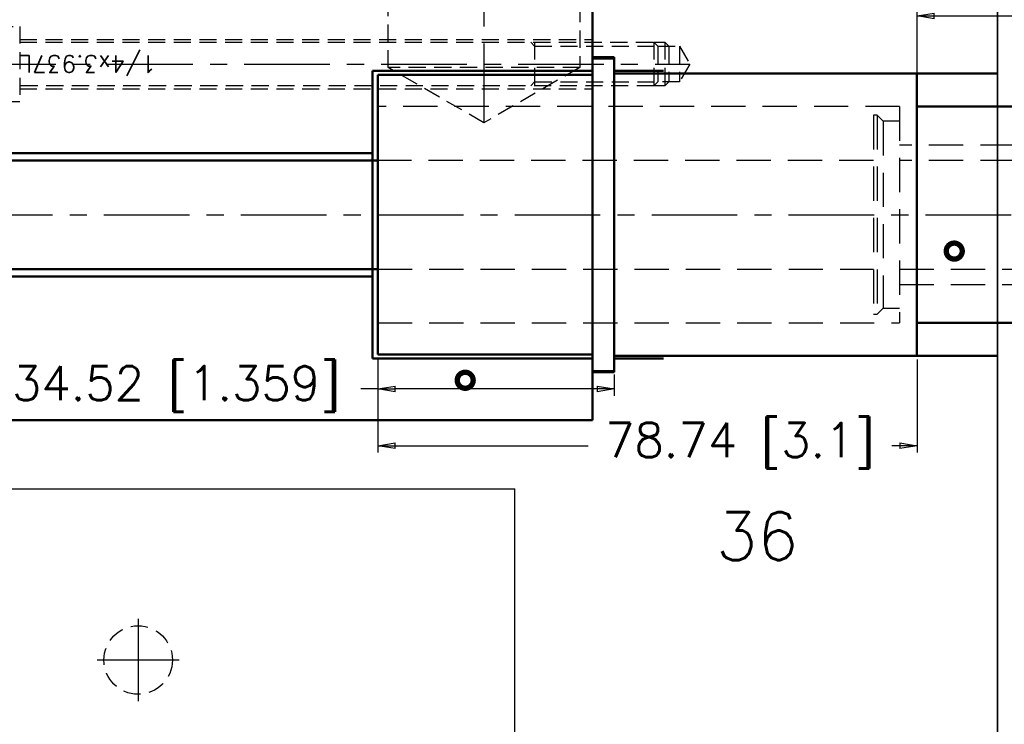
# Model space of a CAD drawing. Extents: x 2651 to 7771, y -1163 to 1075.
# Tile 485 of 490: x 6228 to 6372, y 753 to 856. Entities that reach past the tile are written whole.
import ezdxf
from ezdxf.enums import TextEntityAlignment as Align

# ---------------------------------------------------------------- set-up
doc = ezdxf.new("R2010")
doc.units = 0
doc.header["$LTSCALE"] = 10
for name, pattern in [('CENTER', [2, 1.25, -0.25, 0.25, -0.25]), ('DASHED', [0.75, 0.5, -0.25]), ('HIDDEN', [0.375, 0.25, -0.125])]:
    doc.linetypes.add(name, pattern=pattern)
doc.layers.get('0').update_dxf_attribs({"linetype": 'CONTINUOUS'})
doc.layers.get('Defpoints').update_dxf_attribs({"linetype": 'CONTINUOUS'})
doc.layers.add('AM_4', color=7, linetype='CONTINUOUS', lineweight=50)
doc.layers.add('AM_9', color=6, linetype='DASHED', lineweight=25)
for name, color, linetype in [('BOX', 4, 'CONTINUOUS'), ('CEN', 1, 'CENTER'), ('COOL', 150, 'HIDDEN'), ('DIM', 3, 'CONTINUOUS'), ('HIDDEN', 6, 'HIDDEN'), ('TEXT', 4, 'CONTINUOUS')]:
    doc.layers.add(name, color=color, linetype=linetype)
doc.styles.get("Standard").update_dxf_attribs({"font": 'romans.shx'})
doc.dimstyles.new('MM& INCH5', dxfattribs={"dimtxt": 5, "dimasz": 2.5, "dimexe": 1, "dimexo": 0.5, "dimtad": 0, "dimrnd": 1.38778e-17, "dimzin": 9, "dimdsep": 46, "dimtxsty": 'Standard', "dimblk": 'CLOSED', "dimcen": 0, "dimclrd": 3, "dimclre": 3, "dimclrt": 3, "dimazin": 2, "dimtfac": 0.75, "dimtofl": 0, "dimtmove": 0, "dimatfit": 3, "dimfxl": 0, "dimtolj": 1, "dimarcsym": 0})

# ---------------------------------------------------------------- blocks, each defined once
blk = doc.blocks.new('A$C536F6245')
at = {"layer": 'AM_4'}
for p, q in [((-7.94, 337.9), (-7.94, 184.24)), ((7.94, 184.24), (7.94, 337.9)), ((-30, 243.75), (-30, 152.87)), ((-9, 243.75), (-9, 185)), ((9, 243.75), (9, 185)), ((-21, 185), (-21, 152.87)), ((-21, 185), (21, 185)), ((20.4, 184.24), (-20.4, 184.24)), ((-20.4, 184.24), (-20.4, 152.87)), ((20.4, 152.87), (20.4, 184.24)), ((21, 185), (21, 152.87)), ((30, 152.87), (-30, 152.87)), ((-23, 152.87), (-23, 149.72)), ((-22.82, 152.87), (-22.82, 149.72)), ((22.82, 149.72), (22.82, 152.87)), ((23, 152.87), (23, 149.72)), ((23, 149.72), (-23, 149.72)), ((-21, 149.72), (-21, 142.5)), ((-20.61, 149.72), (-20.61, 93.75)), ((20.61, 93.75), (20.61, 149.72)), ((21, 149.72), (21, 142.5)), ((20.61, 105.5), (-20.61, 105.5)), ((-15.8, 105.5), (-15.8, 65.9)), ((15.8, 65.9), (15.8, 105.5))]:
    blk.add_line(p, q, dxfattribs=at)
at = {"layer": 'AM_9'}
for p, q in [((-15.8, 184.24), (-15.8, 108.04)), ((-7.94, 184.24), (-7.94, 111.85)), ((7.94, 111.85), (7.94, 184.24)), ((15.8, 108.04), (15.8, 184.24)), ((14.53, 111.85), (-14.53, 111.85)), ((-14.53, 111.85), (-14.53, 111.34)), ((14.53, 111.34), (-14.53, 111.34)), ((-14.53, 111.34), (-13.64, 110.45)), ((13.64, 110.45), (14.53, 111.34)), ((14.53, 111.34), (14.53, 111.85)), ((13.64, 110.45), (-13.64, 110.45)), ((-13.64, 110.45), (-13.64, 108.04)), ((13.64, 108.04), (13.64, 110.45)), ((15.8, 108.04), (-15.8, 108.04)), ((-10.16, 108.04), (-10.16, 8.75)), ((-7.94, 108.04), (-7.94, 8.75)), ((7.94, 8.75), (7.94, 108.04)), ((10.16, 8.75), (10.16, 108.04))]:
    blk.add_line(p, q, dxfattribs=at)
at = {"layer": 'CEN'}
for p, q in [((0, 344.25), (0, -31.25)), ((22, 243.75), (22, 138.67))]:
    blk.add_line(p, q, dxfattribs=at)
at = {"layer": 'HIDDEN'}
for p, q in [((18.4, 236.55), (18.4, 152.87)), ((25.6, 236.55), (25.6, 152.87)), ((25.17, 161.34), (18.82, 161.34))]:
    blk.add_line(p, q, dxfattribs=at)
for points in [[(27.5, 243.75), (27.5, 236.55), (16.5, 236.55), (16.5, 243.75)], [(25.17, 236.55), (25.17, 143.92), (18.82, 143.92), (18.82, 236.55)], [(18.82, 161.92), (19.4, 161.34), (19.4, 143.34)], [(25.17, 161.92), (24.6, 161.34), (24.6, 143.34)], [(25.17, 143.92), (24.6, 143.34), (19.4, 143.34), (18.82, 143.92)], [(25.17, 143.92), (25.17, 142.33), (18.82, 142.33), (18.82, 143.92)], [(24.6, 143.34), (24.6, 140.17), (19.4, 140.17), (19.4, 143.34)], [(25.17, 142.33), (24.6, 141.76), (19.4, 141.76), (18.82, 142.33)], [(24.6, 140.17), (22, 138.67), (19.4, 140.17)]]:
    blk.add_lwpolyline(points, dxfattribs=at)
at = {"layer": 'TEXT'}
blk.add_text('1/4x3.937L', height=2.5, rotation=90, dxfattribs=at).set_placement((22, 236.55), align=Align.MIDDLE_RIGHT)
blk = doc.blocks.new('_Closed')
at = {"color": 0, "linetype": 'ByBlock', "lineweight": -2}
for p, q in [((-1, 0.167), (0, 0)), ((-1, 0.167), (-1, -0.167)), ((0, 0), (-1, -0.167)), ((0, 0), (-1, 0))]:
    blk.add_line(p, q, dxfattribs=at)
blk = doc.blocks.new('*D3519')
at = {"layer": 'Defpoints', "color": 0}
for p in [(6456.18, 856.66), (6359.44, 843.44), (6456.18, 843.44)]:
    blk.add_point(p, dxfattribs=at)
at = {"layer": 'DIM', "color": 3, "lineweight": -2}
for p, q in [((6359.44, 843.94), (6359.44, 857.66)), ((6456.18, 843.94), (6456.18, 857.66)), ((6361.94, 856.66), (6384.11, 856.66)), ((6453.68, 856.66), (6437.98, 856.66))]:
    blk.add_line(p, q, dxfattribs=at)
at = {"layer": 'DIM', "color": 3, "lineweight": -2, "xscale": 2.5, "yscale": 2.5, "zscale": 2.5, "rotation": 180}
blk.add_blockref('_Closed', (6359.44, 856.66), dxfattribs=at)
at = {"layer": 'DIM', "color": 3, "lineweight": -2, "xscale": 2.5, "yscale": 2.5, "zscale": 2.5}
blk.add_blockref('_Closed', (6456.18, 856.66), dxfattribs=at)
at = {"layer": 'DIM', "color": 3, "insert": (6411.05, 856.66), "char_height": 5, "attachment_point": 5}
blk.add_mtext('\\A1;96.75 [3.809]', dxfattribs=at)
blk = doc.blocks.new('*D3521')
at = {"layer": 'Defpoints', "color": 0}
for p in [(6280.7, 807.25), (6315.21, 804.82), (6315.21, 802.22)]:
    blk.add_point(p, dxfattribs=at)
at = {"layer": 'DIM', "color": 3, "lineweight": -2}
for p, q in [((6280.7, 806.75), (6280.7, 801.22)), ((6315.21, 804.32), (6315.21, 801.22)), ((6280.7, 802.22), (6278.2, 802.22)), ((6312.71, 802.22), (6283.2, 802.22))]:
    blk.add_line(p, q, dxfattribs=at)
at = {"layer": 'DIM', "color": 3, "lineweight": -2, "xscale": 2.5, "yscale": 2.5, "zscale": 2.5, "rotation": 180}
blk.add_blockref('_Closed', (6280.7, 802.22), dxfattribs=at)
at = {"layer": 'DIM', "color": 3, "lineweight": -2, "xscale": 2.5, "yscale": 2.5, "zscale": 2.5}
blk.add_blockref('_Closed', (6315.21, 802.22), dxfattribs=at)
at = {"layer": 'DIM', "color": 3, "insert": (6251.26, 802.22), "char_height": 5, "attachment_point": 5}
blk.add_mtext('\\A1;34.52 [1.359]', dxfattribs=at)
blk = doc.blocks.new('*D3522')
at = {"layer": 'Defpoints', "color": 0}
for p in [(6280.7, 807.25), (6359.44, 807.03), (6359.44, 793.92)]:
    blk.add_point(p, dxfattribs=at)
at = {"layer": 'DIM', "color": 3, "lineweight": -2}
for p, q in [((6280.7, 806.75), (6280.7, 792.92)), ((6359.44, 806.53), (6359.44, 792.92)), ((6283.2, 793.92), (6311.42, 793.92)), ((6356.94, 793.92), (6355.77, 793.92))]:
    blk.add_line(p, q, dxfattribs=at)
at = {"layer": 'DIM', "color": 3, "lineweight": -2, "xscale": 2.5, "yscale": 2.5, "zscale": 2.5, "rotation": 180}
blk.add_blockref('_Closed', (6280.7, 793.92), dxfattribs=at)
at = {"layer": 'DIM', "color": 3, "lineweight": -2, "xscale": 2.5, "yscale": 2.5, "zscale": 2.5}
blk.add_blockref('_Closed', (6359.44, 793.92), dxfattribs=at)
at = {"layer": 'DIM', "color": 3, "insert": (6333.59, 793.92), "char_height": 5, "attachment_point": 5}
blk.add_mtext('\\A1;78.74 [3.1]', dxfattribs=at)

msp = doc.modelspace()

# ---------------------------------------------------------------- linework, layer by layer
for p, q in [((6371.184, 910.642), (6371.184, -41.483)), ((6371.184, -41.483), (6371.184, 910.642)), ((6170.684, 787.642), (6300.684, 787.642)), ((6300.684, 587.642), (6300.684, 787.642))]:
    msp.add_line(p, q)
at = {"layer": 'BOX'}
for points in [[(6365.901, 821.784, 0.778, 0.778, -1), (6363.842, 822.881, 0.778, 0.778, -1), (6365.901, 821.784, 0, 0, 0), (6401.339, 802.856, 0, 0, -1), (6413.693, 796.27, 0, 0, -1), (6401.339, 802.856, 0, 0, -1)], [(6294.479, 802.929, 0.778, 0.778, -1), (6292.42, 804.027, 0.778, 0.778, -1), (6294.479, 802.929, 0, 0, 0), (6329.917, 784.001, 0, 0, -1), (6342.271, 777.415, 0, 0, -1), (6329.917, 784.001, 0, 0, -1)]]:
    msp.add_lwpolyline(points, format="xyseb", dxfattribs=at)
at = {"layer": 'CEN'}
msp.add_line((6296.184, 912.642), (6296.184, 841.059), dxfattribs=at)
at = {"layer": 'COOL', "color": 1, "linetype": 'CENTER'}
for p, q in [((6245.684, 768.642), (6245.684, 756.642)), ((6251.684, 762.642), (6239.684, 762.642))]:
    msp.add_line(p, q, dxfattribs=at)
at = {"layer": 'COOL'}
msp.add_circle((6245.684, 762.642), 5, dxfattribs=at)
at = {"layer": 'HIDDEN'}
for points in [[(6310.184, 910.767), (6310.184, 849.142), (6282.184, 849.142), (6282.184, 910.767)], [(6310.184, 849.142), (6296.184, 841.059), (6282.184, 849.142)]]:
    msp.add_lwpolyline(points, dxfattribs=at)

# ---------------------------------------------------------------- block references
at = {"layer": 'DIM', "rotation": 90}
msp.add_blockref('A$C536F6245', (6464.933, 827.642), dxfattribs=at)

# ---------------------------------------------------------------- texts
at = {"layer": 'BOX', "color": 7}
msp.add_text('36', height=7, dxfattribs=at).set_placement((6336.094, 780.708), align=Align.MIDDLE)

# ---------------------------------------------------------------- dimensions: what is measured, and where the dimension line sits
at = {"layer": 'DIM'}
for base, p1, p2, picture, middle in [((6456.184, 856.662), (6359.435, 843.441), (6456.184, 843.441), '*D3519', (6411.048, 856.662)), ((6315.214, 802.222), (6280.695, 807.246), (6315.214, 804.822), '*D3521', (6251.261, 802.222)), ((6359.435, 793.918), (6280.695, 807.246), (6359.435, 807.03), '*D3522', (6333.594, 793.918))]:
    dim = msp.add_linear_dim(base=base, p1=p1, p2=p2, dimstyle='MM& INCH5', dxfattribs=at)
    dim.commit()
    dim.dimension.update_dxf_attribs({"geometry": picture, "text_midpoint": middle, "dimtype": 160})

doc.saveas('drawing.dxf')
